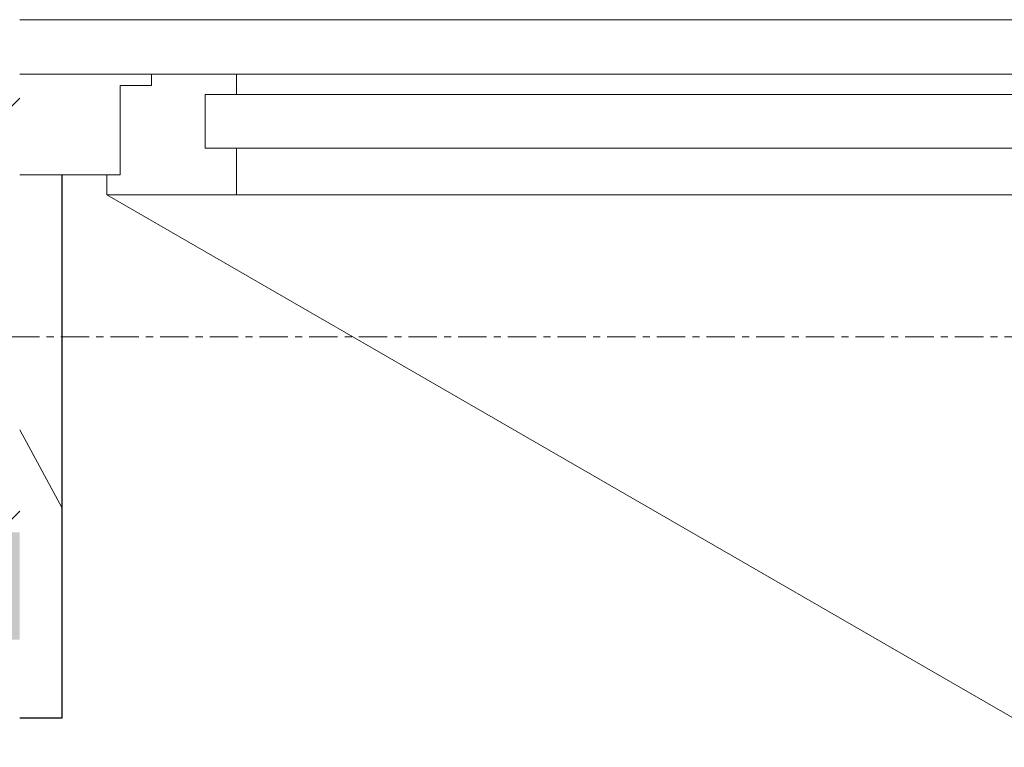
# Model space of a CAD drawing. Header units: millimetres. Extents: x -21522 to 77796, y -25697 to 15217.
# Tile 592 of 656: x 86 to 526, y 11430 to 11755. Entities that reach past the tile are written whole.
import ezdxf

# ---------------------------------------------------------------- set-up
doc = ezdxf.new("R2010")
doc.units = ezdxf.units.MM
doc.linetypes.add('Ligne de quadrillage', pattern=[22.225, 12.7, -3.175, 3.175, -3.175])
for name, color, linetype, lineweight in [('A-DETL-GENF', 92, 'Continuous', 13), ('A-GLAZ', 151, 'Continuous', 13), ('A-WALL-PATT', 111, 'Continuous', 13), ('I-WALL', 2, 'Continuous', 13), ('S-GRID', 1, 'Continuous', 9)]:
    doc.layers.add(name, color=color, linetype=linetype, lineweight=lineweight)
pattern_1 = [(45, (0, 0), (-112.2532, 112.2532), []), (45, (39.69, 0), (0, 224.5064), []), (45, (-39.69, 0), (0, 224.5064), [])]

# ---------------------------------------------------------------- blocks, each defined once
blk = doc.blocks.new('Menuiserie Alu - 1V _ 1fixe - 300x180cm - Bavettes Alu-8180667-00_RDC_50e Copie 1')
at = {"layer": 'A-DETL-GENF', "color": 30}
blk.add_line((1461, -23.5), (404.88, 586.25), dxfattribs=at)
at = {"layer": 'A-GLAZ', "color": 30}
for p, q in [((299.5, -23.5), (1403, -23.5)), ((1403, -23.5), (1461, -23.5)), ((1403, -44.5), (1403, -23.5)), ((1461, -23.5), (1461, -32.5)), ((1455, -32.5), (1500, -32.5)), ((1455, -72.5), (1455, -32.5)), ((1455, -32.5), (1455, -72.5)), ((1461, -32.5), (1455, -32.5)), ((285.5, -44.5), (1417, -44.5)), ((1417, -44.5), (1403, -44.5)), ((1417, -44.5), (1417, -68.5)), ((1417, -68.5), (1417, -44.5)), ((1417, -68.5), (285.5, -68.5)), ((1403, -68.5), (1417, -68.5)), ((1403, -77.5), (1403, -68.5)), ((1441, -72.5), (1455, -72.5)), ((1441, -77.5), (1441, -72.5)), ((1441, -72.5), (1441, -77.5)), ((1455, -72.5), (1441, -72.5)), ((1403, -77.5), (299.5, -77.5)), ((1441, -77.5), (1403, -77.5)), ((1500, -77.5), (1441, -77.5)), ((-1500, -101.94), (1500, -101.94))]:
    blk.add_line(p, q, dxfattribs=at)

msp = doc.modelspace()

# ---------------------------------------------------------------- hatches: boundary and pattern name
at = {"layer": 'A-WALL-PATT'}
h = msp.add_hatch(dxfattribs=at)
h.set_pattern_fill('FP_1', color=30, style=0, pattern_type=2)
h.set_pattern_definition(pattern_1)
h.paths.add_polyline_path([(17414.91, 11685.98), (17415, 11685.98), (17415, 11729.98), (17413.5, 11729.98), (17413.5, 11730.98), (17346, 11730.98), (17346, 11745.98), (16644, 11745.98), (16644, 11730.98), (16576.5, 11730.98), (16576.5, 11729.98), (16575, 11729.98), (16575, 11685.98), (17370, 11685.98)])
h.paths.add_polyline_path([(7817.45, 11685.98), (7817.45, 11729.98), (7815.95, 11729.98), (7815.95, 11730.98), (7748.45, 11730.98), (7748.45, 11745.98), (6940.89, 11745.98), (6940.89, 11730.98), (6873.39, 11730.98), (6873.39, 11729.98), (6871.89, 11729.98), (6871.89, 11685.98), (7772.45, 11685.98)])
h.paths.add_polyline_path([(13575, 11685.98), (13575, 11729.98), (13573.5, 11729.98), (13573.5, 11730.98), (13506, 11730.98), (13506, 11745.98), (12747.17, 11745.98), (12747.17, 11730.98), (12679.67, 11730.98), (12679.67, 11729.98), (12678.17, 11729.98), (12678.17, 11685.98), (13530, 11685.98)])
h.paths.add_polyline_path([(5871.89, 11685.98), (5871.89, 11729.98), (5870.39, 11729.98), (5870.39, 11730.98), (5802.89, 11730.98), (5802.89, 11745.98), (4995.33, 11745.98), (4995.33, 11730.98), (4927.83, 11730.98), (4927.83, 11729.98), (4926.33, 11729.98), (4926.33, 11685.98), (5848.42, 11685.98)])
h.paths.add_polyline_path([(9635, 11685.98), (9678.17, 11685.98), (9678.17, 11729.98), (9676.67, 11729.98), (9676.67, 11730.98), (9609.17, 11730.98), (9609.17, 11745.98), (8886.45, 11745.98), (8886.45, 11730.98), (8818.95, 11730.98), (8818.95, 11729.98), (8817.45, 11729.98), (8817.45, 11685.98), (9613.17, 11685.98)])
h.paths.add_polyline_path([(85.62, 11685.98), (85.62, 11729.98), (84.12, 11729.98), (84.12, 11730.98), (16.62, 11730.98), (16.62, 11745.98), (-742.01, 11745.98), (-742.01, 11730.98), (-809.51, 11730.98), (-809.51, 11729.98), (-811.01, 11729.98), (-811.01, 11685.98), (40.62, 11685.98)])
h.paths.add_polyline_path([(-3811.01, 11685.98), (-3811.01, 11729.98), (-3812.51, 11729.98), (-3812.51, 11730.98), (-3880.01, 11730.98), (-3880.01, 11745.98), (-4261.01, 11745.98), (-4261.01, 11685.98), (-3856.01, 11685.98)])
h.paths.add_polyline_path([(3926.33, 11685.98), (3926.33, 11729.98), (3924.83, 11729.98), (3924.83, 11730.98), (3857.33, 11730.98), (3857.33, 11745.98), (3154.62, 11745.98), (3154.62, 11730.98), (3087.12, 11730.98), (3087.12, 11729.98), (3085.62, 11729.98), (3085.62, 11685.98), (3881.33, 11685.98)])
h.paths.add_polyline_path([(21974.18, 11685.98), (21974.18, 11745.98), (20434, 11745.98), (20434, 11730.98), (20366.5, 11730.98), (20366.5, 11729.98), (20365, 11729.98), (20365, 11685.98), (21915, 11685.98)])
h.paths.add_polyline_path([(19220, 11685.98), (19365, 11685.98), (19365, 11729.98), (19363.5, 11729.98), (19363.5, 11730.98), (19296, 11730.98), (19296, 11745.98), (18484, 11745.98), (18484, 11730.98), (18416.5, 11730.98), (18416.5, 11729.98), (18415, 11729.98), (18415, 11685.98), (19077.51, 11685.98)])
h = msp.add_hatch(dxfattribs=at)
h.set_pattern_fill('FP_52', color=30, style=0, pattern_type=2)
h.set_pattern_definition([(108.435, (54.145, 0), (-208.24995, 416.49993), [79.025, -579.519]), (139.399, (29.155, 74.97), (-1249.5057, 1041.24372), [38.399, -1881.572]), (136.848, (208.25, 99.96), (-3123.769422, 2915.478892), [91.346, -4475.934]), (109.983, (141.61, 162.435), (-624.746965, 1666.001328), [48.75, -2388.754]), (90, (124.95, 0), (-208.25, 208.25), [41.65, -166.6]), (118.443, (124.95, 41.65), (1457.75313, -2707.248388), [113.682, -5570.435]), (84.289, (70.805, 141.61), (-208.263648, -1874.248384), [41.858, -2051.029]), (129.806, (74.97, 183.26), (833.0069, -1041.24319), [32.53, -1593.955])])
h.paths.add_polyline_path([(85.62, 11442.98), (104.62, 11442.98), (104.62, 11685.98), (85.62, 11685.98), (85.62, 11540.98)])
h = msp.add_hatch(dxfattribs=at)
h.set_pattern_fill('FP_1', color=30, style=0, pattern_type=2)
h.set_pattern_definition(pattern_1)
h.paths.add_polyline_path([(17414.91, 11525.98), (17415, 11525.98), (17414.91, 11540.98), (17085, 11540.98), (17085, 11525.98), (17370, 11525.98)])
h.paths.add_polyline_path([(21769.18, 11525.98), (21769.18, 11540.98), (20365, 11540.98), (20365, 11525.98), (21754.18, 11525.98)])
h.paths.add_polyline_path([(18415, 11525.98), (19365, 11525.98), (19365, 11540.98), (18415, 11540.98)])
h.paths.add_polyline_path([(13575, 11525.98), (13575, 11540.98), (12678.17, 11540.98), (12678.17, 11525.98), (13147.23, 11525.98)])
h.paths.add_polyline_path([(9678.17, 11525.98), (9678.17, 11540.98), (9193.17, 11540.98), (9193.17, 11525.98), (9658.17, 11525.98)])
h.paths.add_polyline_path([(8907.45, 11525.98), (9131.17, 11525.98), (9131.17, 11540.98), (8817.45, 11540.98), (8817.45, 11525.98), (8862.45, 11525.98)])
h.paths.add_polyline_path([(16665, 11525.98), (17023, 11525.98), (17023, 11540.98), (16575, 11540.98), (16575, 11525.98), (16620, 11525.98)])
h.paths.add_polyline_path([(4926.33, 11525.98), (5871.89, 11525.98), (5871.89, 11540.98), (4926.33, 11540.98)])
h.paths.add_polyline_path([(6871.89, 11525.98), (7817.45, 11525.98), (7817.45, 11540.98), (6871.89, 11540.98)])
h.paths.add_polyline_path([(3612.62, 11525.98), (3926.33, 11525.98), (3926.33, 11540.98), (3612.62, 11540.98)])
h.paths.add_polyline_path([(-3811.01, 11525.98), (-3811.01, 11540.98), (-4261.01, 11540.98), (-4261.01, 11525.98), (-3856.01, 11525.98)])
h.paths.add_polyline_path([(3550.62, 11525.98), (3550.62, 11540.98), (3085.62, 11540.98), (3085.62, 11525.98), (3532.62, 11525.98)])
h.paths.add_polyline_path([(-811.01, 11525.98), (85.62, 11525.98), (85.62, 11540.98), (-811.01, 11540.98)])
h = msp.add_hatch(dxfattribs=at)
h.set_pattern_fill('FP_51', color=30, angle=-135, style=0, pattern_type=2)
h.set_pattern_definition([(225, (8905.584, 11843.976), (-88.8996, -177.79988), [15.715, -110.008]), (225, (8872.246, 11766.19), (-88.8996, -177.79988), [15.715, -110.008]), (225, (8861.133, 11843.976), (-88.8996, -177.79988), [15.715, -110.008]), (225, (8827.796, 11766.19), (-88.8996, -177.79988), [15.715, -110.008]), (251.565, (8894.47, 11832.863), (-88.89985, -355.599625), [35.141, -245.986]), (251.565, (8883.36, 11799.526), (-88.89985, -355.599625), [35.141, -245.986]), (251.565, (8850.02, 11832.863), (-88.89985, -355.599625), [35.141, -245.986]), (251.565, (8838.91, 11799.526), (-88.89985, -355.599625), [35.141, -245.986]), (315, (8894.47, 11766.19), (-88.8996, 177.79988), [15.715, -110.008]), (315, (8861.133, 11843.976), (-88.8996, 177.79988), [15.715, -110.008]), (315, (8850.02, 11766.19), (-88.8996, 177.79988), [15.715, -110.008]), (315, (8816.685, 11843.976), (-88.8996, 177.79988), [15.715, -110.008]), (288.435, (8883.36, 11799.526), (-88.89985, 355.599625), [35.141, -245.986]), (288.435, (8872.246, 11832.863), (-88.89985, 355.599625), [35.141, -245.986]), (288.435, (8838.91, 11799.526), (-88.89985, 355.599625), [35.141, -245.986]), (288.435, (8827.797, 11832.863), (-88.89985, 355.599625), [35.141, -245.986])])
h.paths.add_polyline_path([(19077.51, 11477.98), (19365, 11477.98), (19365, 11525.98), (18415, 11525.98), (18415, 11477.98), (18621.33, 11477.98)])
h.paths.add_polyline_path([(21754.18, 11477.98), (21754.18, 11525.98), (20365, 11525.98), (20365, 11477.98), (21706.18, 11477.98)])
h.paths.add_polyline_path([(16575, 11477.98), (17005, 11477.98), (17005, 11525.98), (16575, 11525.98)])
h.paths.add_polyline_path([(9113.17, 11477.98), (9113.17, 11525.98), (8817.45, 11525.98), (8817.45, 11477.98), (9041.65, 11477.98)])
h.paths.add_polyline_path([(6871.89, 11477.98), (7817.45, 11477.98), (7817.45, 11525.98), (6871.89, 11525.98)])
h.paths.add_polyline_path([(9678.17, 11477.98), (9678.17, 11525.98), (9211.17, 11525.98), (9211.17, 11477.98), (9497.82, 11477.98)])
h.paths.add_polyline_path([(12678.17, 11477.98), (13575, 11477.98), (13575, 11525.98), (12678.17, 11525.98)])
h.paths.add_polyline_path([(4936.07, 11477.98), (5871.89, 11477.98), (5871.89, 11525.98), (4926.33, 11525.98), (4926.33, 11477.98)])
h.paths.add_polyline_path([(17252.81, 11477.98), (17415, 11477.98), (17415, 11525.98), (17103, 11525.98), (17103, 11477.98)])
h.paths.add_polyline_path([(3085.62, 11477.98), (3532.62, 11477.98), (3532.62, 11525.98), (3085.62, 11525.98)])
h.paths.add_polyline_path([(3926.33, 11477.98), (3926.33, 11525.98), (3630.62, 11525.98), (3630.62, 11477.98), (3795.63, 11477.98)])
h.paths.add_polyline_path([(-4261.01, 11477.98), (-3811.01, 11477.98), (-3811.01, 11525.98), (-4261.01, 11525.98)])
h.paths.add_polyline_path([(-81.86, 11477.98), (85.62, 11477.98), (85.62, 11525.98), (-811.01, 11525.98), (-811.01, 11477.98), (-538.04, 11477.98)])

# ---------------------------------------------------------------- linework, layer by layer
at = {"layer": 'I-WALL', "color": 20, "lineweight": 25}
for p, q in [((104.62, 11442.98), (104.62, 11685.98)), ((85.62, 11442.98), (104.62, 11442.98))]:
    msp.add_line(p, q, dxfattribs=at)
at = {"layer": 'S-GRID', "linetype": 'Ligne de quadrillage'}
msp.add_line((24853.15, 11613.48), (-13724.02, 11613.48), dxfattribs=at)

# ---------------------------------------------------------------- block references
at = {"layer": 'A-GLAZ', "color": 30, "rotation": 180}
msp.add_blockref('Menuiserie Alu - 1V _ 1fixe - 300x180cm - Bavettes Alu-8180667-00_RDC_50e Copie 1', (1585.62, 11653.48), dxfattribs=at)

doc.saveas('drawing.dxf')
